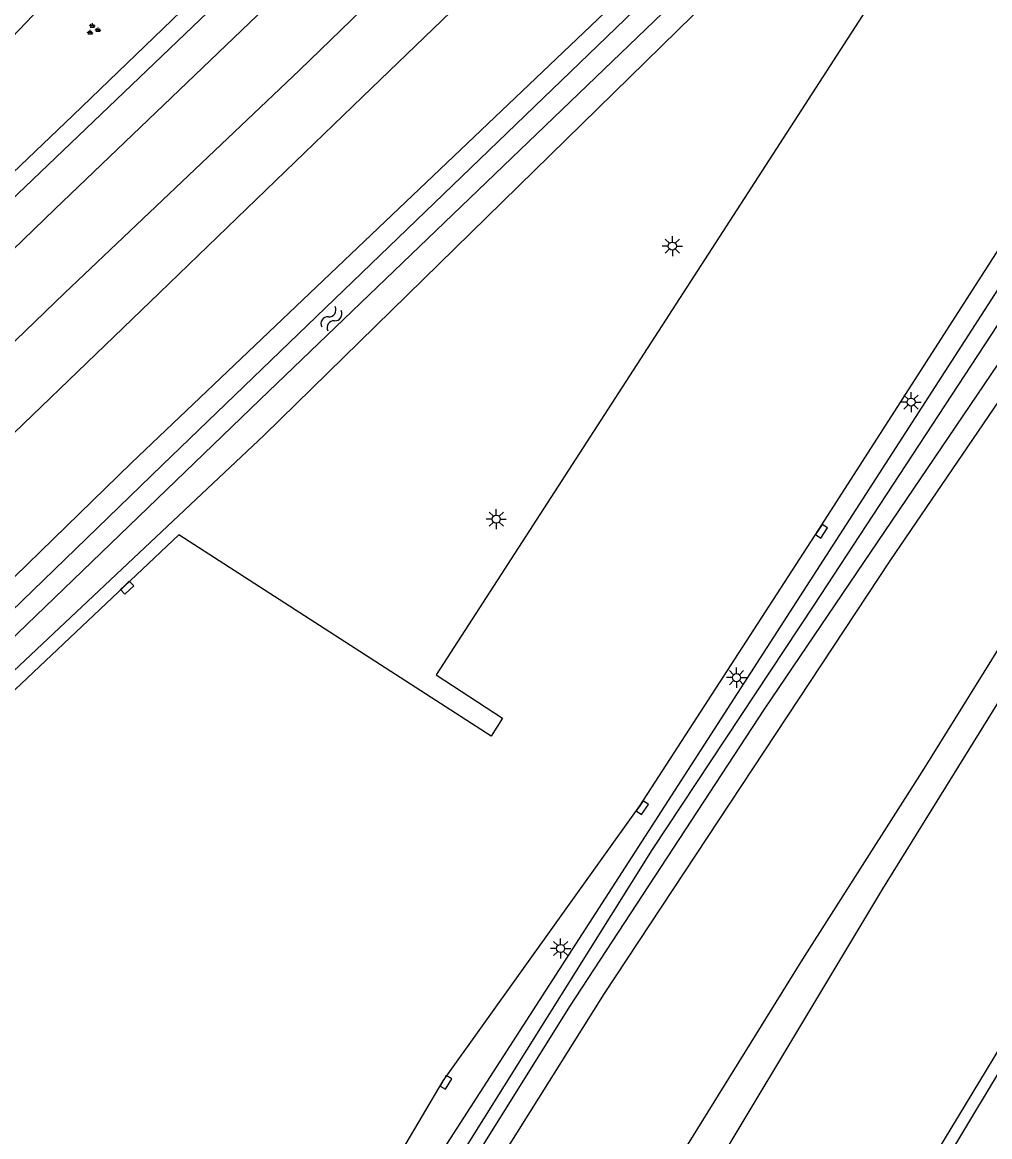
# Model space of a CAD drawing. Extents: x 137999 to 141000, y 397500 to 400501.
# Drawn here: x 138283.7 to 138343.7, y 398733.9 to 398803.1 of the extents above; entities that cross this region are included whole.
import ezdxf

# ---------------------------------------------------------------- set-up
doc = ezdxf.new("R2010")
doc.units = 0
for name, color, linetype in [('gg-knt-BGT kruinlijn', 7, 'Continuous'), ('gg-knt-verharding', 7, 'Continuous'), ('gg-kntw-bovenkant insteek waterloop', 7, 'Continuous'), ('gt-grn-groengrens', 7, 'Continuous'), ('gt-symb-groenvak', 7, 'Continuous'), ('gt-symb-kolk', 7, 'Continuous'), ('gt-symb-lichtmast', 7, 'Continuous'), ('gt-symb-watersymbool', 7, 'Continuous'), ('gx-grn-maaiveld', 7, 'Continuous')]:
    doc.layers.add(name, color=color, linetype=linetype)

# ---------------------------------------------------------------- blocks, each defined once
blk = doc.blocks.new('gt0-GRVAK')
at = {"layer": 'gt-symb-groenvak'}
for p, q in [((-0.11, 0.189), (-0.228, 0.24)), ((-0.182, 0.153), (0.088, 0.153)), ((-0.091, 0.211), (-0.156, 0.322)), ((-0.047, 0.214), (-0.047, 0.393)), ((-0.004, 0.211), (0.061, 0.322)), ((0.015, 0.189), (0.133, 0.24)), ((0.262, -0.052), (0.197, 0.059)), ((0.305, -0.049), (0.305, 0.13)), ((0.349, -0.052), (0.414, 0.059)), ((-0.245, -0.228), (-0.363, -0.177)), ((-0.318, -0.264), (-0.047, -0.264)), ((-0.226, -0.206), (-0.291, -0.095)), ((-0.183, -0.203), (-0.183, -0.024)), ((-0.139, -0.206), (-0.074, -0.095)), ((-0.12, -0.228), (-0.002, -0.177)), ((0.243, -0.074), (0.125, -0.023)), ((0.17, -0.11), (0.441, -0.11)), ((0.368, -0.074), (0.486, -0.023))]:
    blk.add_line(p, q, dxfattribs=at)
blk = doc.blocks.new('gt0-KOLK')
at = {"layer": 'gt-symb-kolk'}
blk.add_lwpolyline([(0, 0), (0.375, 0), (0.375, 0.4), (-0.375, 0.4), (-0.375, 0), (0, 0)], dxfattribs=at)
blk = doc.blocks.new('gt0-LMAST')
at = {"layer": 'gt-symb-lichtmast'}
for p, q in [((-0.182, 0.173), (-0.447, 0.438)), ((-0.005, 0.246), (-0.005, 0.621)), ((0.172, 0.173), (0.437, 0.438)), ((-0.255, -0.004), (-0.63, -0.004)), ((-0.182, -0.181), (-0.447, -0.446)), ((-0.005, -0.254), (-0.005, -0.629)), ((0.437, -0.446), (0.172, -0.181)), ((0.245, -0.004), (0.62, -0.004))]:
    blk.add_line(p, q, dxfattribs=at)
blk.add_circle((-0.005, -0.004), 0.25, dxfattribs=at)
blk = doc.blocks.new('gt0-WA')
at = {"layer": 'gt-symb-watersymbool'}
for centre, start, end in [((-0.323, 0.022), 28.07249, 151.92751), ((0.427, 0.422), 208.07248, 331.92751), ((-0.323, -0.428), 28.07249, 151.92751), ((0.427, -0.028), 208.07248, 331.92751)]:
    blk.add_arc(centre, 0.425, start, end, dxfattribs=at)

msp = doc.modelspace()

# ---------------------------------------------------------------- linework, layer by layer
at = {"layer": 'gg-knt-BGT kruinlijn'}
for p, q in [((138339.689, 398756.803), (138348.651, 398771.233)), ((138332.153, 398744.957), (138339.689, 398756.803)), ((138321.098, 398727.144), (138332.153, 398744.957))]:
    msp.add_line(p, q, dxfattribs=at)
at = {"layer": 'gg-knt-verharding'}
for points in [[(138340.365, 398847.108), (138328.107, 398835.341), (138296.624, 398805.072), (138265.928, 398775.727), (138259.024, 398769.152)], [(138294.913, 398712.143), (138309.82, 398737.402), (138322.017, 398754.463), (138333.132, 398771.607), (138349.034, 398796.351), (138354.923, 398804.77), (138366.798, 398821.995), (138362.41, 398824.804), (138365.501, 398828.832), (138361.395, 398831.753), (138358.695, 398827.756), (138354.591, 398830.601), (138336.708, 398804.857), (138309.383, 398762.583), (138313.506, 398759.893), (138312.808, 398758.792), (138293.408, 398771.274), (138265.171, 398744.617)]]:
    msp.add_lwpolyline(points, dxfattribs=at)
at = {"layer": 'gg-kntw-bovenkant insteek waterloop'}
for points in [[(138260.79, 398746.134), (138261.463, 398746.923), (138275.095, 398760.78), (138290.474, 398775.753), (138324.509, 398808.136), (138340.115, 398823.075), (138365.638, 398847.695)], [(138298.711, 398777.46), (138332.251, 398810.302), (138359.1, 398835.242)], [(138289.97, 398700.161), (138299.22, 398716.702), (138349.577, 398794.742), (138368.58, 398822.258)], [(138298.711, 398777.46), (138275.376, 398755.518), (138264.226, 398745.044), (138258.879, 398739.739), (138256.19, 398741.997)]]:
    msp.add_lwpolyline(points, dxfattribs=at)
at = {"layer": 'gt-grn-groengrens'}
for points in [[(138339.604, 398847.9), (138315.935, 398825.336), (138286.831, 398797.302), (138267.715, 398779.045), (138227.886, 398740.882), (138209.411, 398724.164), (138198.987, 398714.875), (138197.423, 398713.387), (138195.089, 398712.219), (138194.097, 398711.779)], [(138324.502, 398844.225), (138300.048, 398819.986), (138282.213, 398801.273), (138206.309, 398727.814), (138192.113, 398714.027), (138194.097, 398711.779)]]:
    msp.add_lwpolyline(points, dxfattribs=at)
at = {"layer": 'gx-grn-maaiveld'}
for points in [[(138499.407, 398982.656), (138489.916, 398973.847), (138478.635, 398963.661), (138469.403, 398955.249), (138460.33, 398947.221), (138453.633, 398941.068), (138444.667, 398932.821), (138432.975, 398921.772), (138417.262, 398906.589), (138399.636, 398889.594), (138385.045, 398875.638), (138367.167, 398858.322), (138349.331, 398841.156), (138333.867, 398826.239), (138316.875, 398810.072), (138304.822, 398798.46), (138292.221, 398786.299), (138279.233, 398773.798), (138267.431, 398762.44), (138257.964, 398753.347), (138247.335, 398743.355), (138238.393, 398734.962), (138228.544, 398725.848), (138219.702, 398717.858)], [(138501.925, 398981.306), (138473.346, 398946.247), (138454.533, 398922.279), (138436.967, 398898.824), (138420.733, 398876.195), (138406.457, 398855.703), (138389.109, 398830.381), (138374.156, 398808.032), (138357.605, 398782.414), (138337.089, 398749.309), (138322.844, 398725.571), (138306.141, 398696.864), (138294.736, 398676.901)], [(138511.957, 398975.93), (138501.927, 398963.568), (138488.505, 398946.758), (138477.262, 398932.482), (138465.227, 398916.801), (138454.099, 398902.017), (138442.393, 398886.253), (138431.734, 398871.467), (138423.791, 398860.207), (138409.002, 398839.038), (138400.218, 398826.264), (138391.056, 398812.74), (138383.315, 398801.203), (138369.253, 398779.462), (138351.534, 398751.27), (138335.992, 398725.63), (138320.073, 398698.463), (138305.763, 398673.135), (138304.766, 398671.251)], [(138305.51, 398670.843), (138318.827, 398694.744), (138335.496, 398723.245), (138353.009, 398752.39), (138371.788, 398782.102), (138383.868, 398800.922), (138391.616, 398812.278), (138401.249, 398826.653), (138409.128, 398838.163), (138419.71, 398853.226), (138427.786, 398864.742), (138439.06, 398880.599), (138447.183, 398891.551), (138456.658, 398904.437), (138465.194, 398915.756), (138474.86, 398928.371), (138485.072, 398941.423), (138495.052, 398953.912), (138502.761, 398963.651), (138512.452, 398975.665)], [(138399.004, 398865.593), (138397.591, 398863.893), (138393.328, 398858.399), (138391.016, 398853.242), (138390.466, 398848.929), (138376.151, 398828.609), (138360.626, 398806.031), (138346.454, 398785.137), (138329.753, 398760.451), (138317.659, 398742.003), (138307.097, 398725.091)], [(138400.418, 398864.448), (138400.076, 398863.895), (138397.236, 398856.51), (138393.802, 398850.77), (138379.706, 398830.901), (138358.772, 398800.814), (138337.551, 398769.668), (138319.808, 398742.821), (138303.609, 398717.006), (138290.521, 398694.709), (138283.713, 398682.786)], [(138305.83, 398724.637), (138322.817, 398751.754), (138332.857, 398766.915), (138346.281, 398787.384), (138364.412, 398813.993), (138388.323, 398848.076), (138388.91, 398849.825), (138388.372, 398852.686), (138383.247, 398857.02), (138380.055, 398856.094), (138370.052, 398847.316), (138357.451, 398835.727), (138330.729, 398810.671), (138298.437, 398779.654), (138270.05, 398752.316), (138258.865, 398740.843), (138257.536, 398741.868), (138292.386, 398775.602), (138330.109, 398811.962), (138350.04, 398831.129), (138358.875, 398839.458), (138374.617, 398853.291), (138378.702, 398856.526), (138386.971, 398861.131)], [(138331.363, 398835.183), (138326.089, 398830.177), (138318.671, 398823.068), (138300.208, 398805.36), (138285.722, 398791.488), (138272.634, 398778.835), (138261.358, 398768.061), (138249.15, 398756.407), (138237.381, 398745.259), (138226.138, 398734.677), (138217.259, 398726.497), (138212.232, 398721.951)], [(138259.875, 398760.841), (138269.874, 398770.41), (138286.331, 398786.261), (138300.897, 398800.106), (138318.319, 398816.985), (138319.299, 398817.929)]]:
    msp.add_lwpolyline(points, dxfattribs=at)

# ---------------------------------------------------------------- block references
at = {"layer": 'gt-symb-groenvak'}
msp.add_blockref('gt0-GRVAK', (138288.097, 398802.629), dxfattribs=at)
at = {"layer": 'gt-symb-kolk'}
for p, rotation in [((138333.132, 398771.607), -122.95900987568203), ((138290.066, 398768.143), -136.37742658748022), ((138322.017, 398754.463), -125.59763149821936), ((138309.82, 398737.402), -120.59043540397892)]:
    msp.add_blockref('gt0-KOLK', p, dxfattribs=dict(at, rotation=rotation))
at = {"layer": 'gt-symb-lichtmast'}
for p in [(138324.051, 398789.193), (138338.867, 398779.514), (138313.119, 398772.253), (138328.031, 398762.419), (138317.115, 398745.615)]:
    msp.add_blockref('gt0-LMAST', p, dxfattribs=at)
at = {"layer": 'gt-symb-watersymbool', "rotation": 56.99293824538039}
msp.add_blockref('gt0-WA', (138302.858, 398784.64), dxfattribs=at)

doc.saveas('drawing.dxf')
